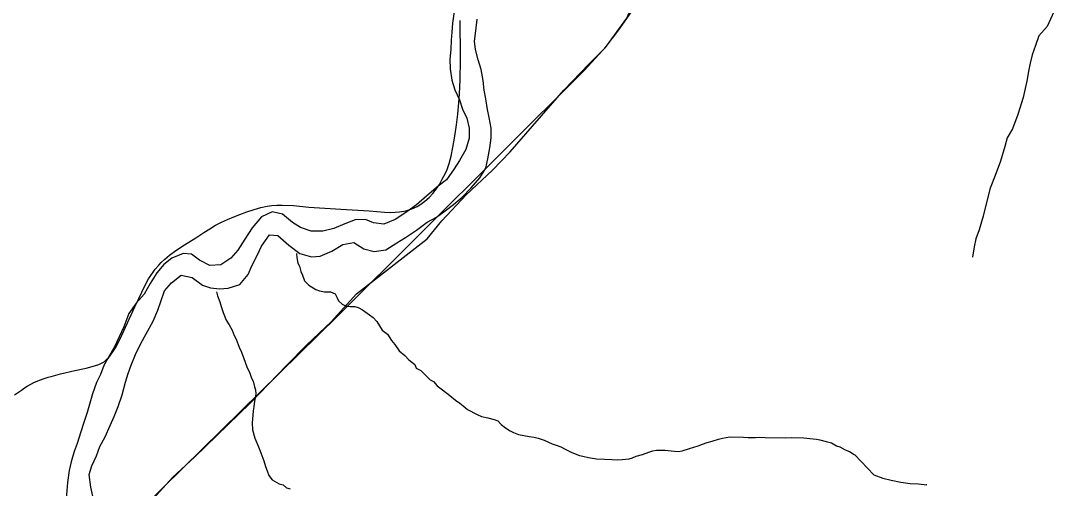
# Model space of a CAD drawing. Extents: x 0 to 44, y -23.8 to 22.
# Drawn here: x 6.018 to 7.25, y 19.573 to 20.128 of the extents above; entities that cross this region are included whole.
import ezdxf

# ---------------------------------------------------------------- set-up
doc = ezdxf.new("R2010")
doc.units = 0
for name, color, linetype in [('GM_X_County_Road', 7, 'Continuous'), ('GM_X_Minor_River', 7, 'Continuous'), ('GM_X_Rail_Line', 7, 'Continuous'), ('GM_X_State_Route', 7, 'Continuous'), ('GM_X_Township_Road', 7, 'Continuous')]:
    doc.layers.add(name, color=color, linetype=linetype)

msp = doc.modelspace()

# ---------------------------------------------------------------- linework, layer by layer
at = {"layer": 'GM_X_County_Road'}
msp.add_lwpolyline([(6.0109, 19.684), (6.0191, 19.6898), (6.0227, 19.6925), (6.0261, 19.6945), (6.0268, 19.6948), (6.0337, 19.6986), (6.0387, 19.7009), (6.0448, 19.7031), (6.0507, 19.705), (6.0546, 19.7061), (6.0657, 19.7089), (6.0826, 19.7129), (6.0962, 19.7158), (6.1033, 19.7177), (6.1109, 19.7201), (6.1142, 19.7216), (6.1174, 19.7234), (6.1203, 19.726), (6.123, 19.7284), (6.1251, 19.7312), (6.1279, 19.7351), (6.1316, 19.7412), (6.1385, 19.755), (6.154, 19.7887), (6.1585, 19.7983), (6.1657, 19.8135), (6.1702, 19.822), (6.1727, 19.8258), (6.1755, 19.8299), (6.1782, 19.8334), (6.1823, 19.8382), (6.1851, 19.8412), (6.1893, 19.8451), (6.1951, 19.8499), (6.2026, 19.8555), (6.2127, 19.8621), (6.2263, 19.8707), (6.236, 19.8768), (6.2431, 19.8812), (6.2497, 19.8854), (6.2567, 19.8891), (6.264, 19.8923), (6.2716, 19.8955), (6.2785, 19.8983), (6.2871, 19.9014), (6.2957, 19.9043), (6.3034, 19.9066), (6.3112, 19.9081), (6.3165, 19.9089), (6.3225, 19.9093), (6.329, 19.9092), (6.3423, 19.9087), (6.3604, 19.9071), (6.3985, 19.9046), (6.4321, 19.9025), (6.4504, 19.901), (6.4581, 19.9007), (6.4633, 19.9008), (6.4685, 19.9014), (6.4758, 19.9026), (6.483, 19.9048), (6.4893, 19.9077), (6.4938, 19.9104), (6.4986, 19.9141), (6.5036, 19.9185), (6.5078, 19.9232), (6.5118, 19.9283), (6.5157, 19.9338), (6.5192, 19.9401), (6.5228, 19.9473), (6.5249, 19.9518), (6.5272, 19.9586), (6.5297, 19.9675), (6.5316, 19.9778), (6.534, 19.9913), (6.5361, 20.0046), (6.5376, 20.0173), (6.539, 20.0306), (6.5398, 20.0414), (6.5406, 20.0581), (6.5409, 20.0818), (6.5407, 20.0988), (6.5403, 20.116), (6.5403, 20.1283)], dxfattribs=at)
at = {"layer": 'GM_X_Minor_River'}
for points in [[(6.5331, 20.139), (6.5312, 20.1253), (6.5304, 20.1147), (6.5296, 20.1052), (6.5292, 20.0942), (6.5281, 20.0827), (6.5285, 20.0713), (6.5307, 20.0577), (6.5341, 20.0462), (6.5395, 20.0345), (6.5433, 20.0234), (6.5482, 20.0124), (6.5512, 20.0006), (6.5512, 19.9888), (6.547, 19.9755), (6.5398, 19.9622), (6.5333, 19.9523), (6.5242, 19.9394), (6.5143, 19.9318), (6.501, 19.9204), (6.4884, 19.9098), (6.477, 19.9014), (6.4633, 19.8923), (6.4497, 19.8866), (6.4375, 19.8882), (6.428, 19.8924), (6.4155, 19.892), (6.4033, 19.8871), (6.3904, 19.8817), (6.3774, 19.8783), (6.3634, 19.8783), (6.3505, 19.8829), (6.341, 19.8886), (6.3292, 19.8985), (6.317, 19.9012), (6.3045, 19.8955), (6.2934, 19.8822), (6.2847, 19.8689), (6.2763, 19.856), (6.268, 19.8465), (6.2562, 19.8385), (6.2429, 19.8378), (6.2307, 19.8439), (6.2212, 19.8511), (6.2113, 19.8518), (6.198, 19.8465), (6.1885, 19.8389), (6.1801, 19.8291), (6.1722, 19.8161), (6.1649, 19.8036), (6.1554, 19.793), (6.1467, 19.7808), (6.1409, 19.7648), (6.1295, 19.7413), (6.1242, 19.7318), (6.117, 19.7189), (6.1132, 19.7082), (6.1082, 19.6987), (6.1036, 19.6854), (6.1002, 19.6744), (6.0972, 19.663), (6.093, 19.6501), (6.0896, 19.6402)], [(7.2499, 20.1476), (7.2381, 20.1214), (7.2282, 20.1104), (7.224, 20.099), (7.2202, 20.0876), (7.2176, 20.0777), (7.2157, 20.0682), (7.2141, 20.0583), (7.2092, 20.037), (7.2031, 20.0168), (7.1966, 19.9997), (7.1905, 19.9891), (7.1878, 19.9788), (7.1825, 19.9617), (7.176, 19.9443), (7.1703, 19.9294), (7.1669, 19.9173), (7.1619, 19.8964), (7.157, 19.88), (7.1532, 19.8694), (7.1513, 19.8599), (7.149, 19.8477)], [(6.1546, 19.732), (6.161, 19.7449), (6.1675, 19.7567), (6.1755, 19.7715), (6.1812, 19.7845), (6.1846, 19.7951), (6.1892, 19.8077), (6.1976, 19.8171), (6.209, 19.8263), (6.2219, 19.8236), (6.2341, 19.8145), (6.2439, 19.811), (6.2546, 19.8099), (6.2648, 19.8106), (6.2785, 19.8152), (6.2884, 19.827), (6.293, 19.8372), (6.2995, 19.8505), (6.3044, 19.8608), (6.3139, 19.8741), (6.3238, 19.8733), (6.3367, 19.8619), (6.35, 19.852), (6.3637, 19.8478), (6.3739, 19.8489), (6.388, 19.8546), (6.4009, 19.8626), (6.4142, 19.8649), (6.426, 19.8576), (6.4382, 19.8542), (6.4519, 19.8561), (6.4652, 19.8645), (6.4754, 19.8709), (6.4884, 19.8796), (6.5013, 19.8891), (6.5123, 19.8952), (6.5226, 19.9024), (6.5325, 19.91), (6.5428, 19.9188), (6.5534, 19.9298), (6.5637, 19.9416), (6.5709, 19.9533), (6.5732, 19.9644), (6.5755, 19.9773), (6.5774, 19.9894), (6.5774, 20.0005), (6.5747, 20.0134), (6.5728, 20.0229), (6.571, 20.0355), (6.5691, 20.0457), (6.5676, 20.0571), (6.5653, 20.0704), (6.5619, 20.0818), (6.5588, 20.094), (6.5573, 20.1039), (6.5592, 20.1164), (6.5608, 20.1301)], [(6.3461, 19.8519), (6.3465, 19.847), (6.3475, 19.8406), (6.3494, 19.8367), (6.3512, 19.8306), (6.3531, 19.826), (6.3556, 19.8195), (6.3605, 19.8145), (6.3688, 19.8091), (6.3733, 19.8075), (6.3794, 19.8063), (6.3862, 19.8066), (6.3919, 19.8039), (6.3937, 19.8001), (6.396, 19.7959), (6.4001, 19.7916), (6.4042, 19.7897), (6.4099, 19.7888), (6.4152, 19.7888), (6.4194, 19.788), (6.4243, 19.7852), (6.4326, 19.7791), (6.4371, 19.776), (6.4412, 19.771), (6.4479, 19.761), (6.4539, 19.756), (6.4588, 19.7487), (6.4629, 19.7437), (6.4681, 19.7364), (6.4745, 19.731), (6.4794, 19.7256), (6.4865, 19.7202), (6.488, 19.7157), (6.4936, 19.7129), (6.4985, 19.7083), (6.5049, 19.7021), (6.5087, 19.6998), (6.5132, 19.6948), (6.5196, 19.6902), (6.5282, 19.6832), (6.535, 19.6778), (6.5399, 19.6743), (6.544, 19.6709), (6.5493, 19.6666), (6.5606, 19.6608), (6.5659, 19.6584), (6.5734, 19.6568), (6.581, 19.6548), (6.5851, 19.6532), (6.5893, 19.649), (6.5942, 19.6451), (6.5998, 19.6413), (6.6036, 19.6393), (6.6096, 19.637), (6.6225, 19.6345), (6.6282, 19.6337), (6.6331, 19.6329), (6.6403, 19.6305), (6.6497, 19.6258), (6.6546, 19.6242), (6.6599, 19.6223), (6.6652, 19.6196), (6.6731, 19.6157), (6.6822, 19.6121), (6.6863, 19.6113), (6.6931, 19.6097), (6.7026, 19.6081), (6.7121, 19.6079), (6.7208, 19.6075), (6.7276, 19.607), (6.7329, 19.6073), (6.7367, 19.6076), (6.7413, 19.6083), (6.7451, 19.6094), (6.7497, 19.6113), (6.7569, 19.6135), (6.7645, 19.616), (6.7695, 19.6175), (6.7737, 19.6186), (6.7839, 19.6184), (6.7911, 19.6176), (6.7949, 19.6172), (6.7998, 19.6167), (6.8044, 19.6178), (6.8128, 19.6203), (6.8231, 19.6236), (6.8284, 19.6255), (6.8341, 19.6277), (6.8398, 19.6291), (6.8474, 19.6317), (6.852, 19.6328), (6.8607, 19.6342), (6.877, 19.634), (6.8827, 19.6335), (6.8873, 19.6335), (6.8915, 19.6334), (6.896, 19.6337), (6.9028, 19.6333), (6.9275, 19.633), (6.9343, 19.6333)], [(6.2508, 19.8063), (6.2522, 19.8015), (6.2548, 19.7946), (6.2563, 19.7889), (6.2588, 19.782), (6.2622, 19.7729), (6.2659, 19.7671), (6.2696, 19.761), (6.2718, 19.7545), (6.2744, 19.7503), (6.2777, 19.7407), (6.2807, 19.7346), (6.2832, 19.7274), (6.2869, 19.7174), (6.2903, 19.7098), (6.2925, 19.7041), (6.2943, 19.7002), (6.2961, 19.6938), (6.2972, 19.6899), (6.2976, 19.6854), (6.2967, 19.6805), (6.2959, 19.6767), (6.2951, 19.6698), (6.2943, 19.6653), (6.2939, 19.66), (6.2934, 19.6509), (6.2937, 19.6425), (6.2966, 19.6326), (6.3006, 19.6226), (6.3036, 19.6154), (6.3073, 19.6058), (6.3091, 19.599), (6.3109, 19.594), (6.3131, 19.5883), (6.3169, 19.5833), (6.3255, 19.5786), (6.3301, 19.5774), (6.3342, 19.5736), (6.3384, 19.5724)], [(6.1039, 19.564), (6.1016, 19.5747), (6.0997, 19.5895), (6.1028, 19.5998), (6.1081, 19.6119), (6.1123, 19.623), (6.1184, 19.6344), (6.1245, 19.6477), (6.1294, 19.6583), (6.134, 19.6701), (6.1389, 19.6841), (6.1428, 19.6993), (6.1458, 19.7096), (6.1496, 19.7195), (6.1546, 19.732)], [(6.0896, 19.6402), (6.0854, 19.6265), (6.0819, 19.617), (6.0781, 19.6045), (6.0758, 19.5942), (6.0739, 19.5802), (6.0732, 19.5706), (6.0724, 19.5604), (6.0712, 19.5471), (6.072, 19.5342), (6.0735, 19.5212), (6.0724, 19.5075), (6.0602, 19.4977), (6.048, 19.4939), (6.0381, 19.4931), (6.0286, 19.4939), (6.0146, 19.4985)], [(6.9343, 19.6333), (6.9487, 19.6331), (6.9559, 19.6322), (6.9639, 19.6314), (6.9677, 19.6309), (6.9752, 19.6289), (6.9817, 19.6273), (6.9877, 19.6235), (6.9915, 19.6226), (6.9979, 19.6188), (7.0032, 19.6168), (7.0085, 19.6133), (7.0093, 19.613)], [(7.0093, 19.613), (7.0321, 19.5891), (7.0427, 19.5852), (7.0525, 19.5829), (7.0639, 19.5805), (7.0752, 19.5789), (7.0851, 19.5785), (7.0949, 19.5773), (7.0945, 19.5773)]]:
    msp.add_lwpolyline(points, dxfattribs=at)
at = {"layer": 'GM_X_Rail_Line'}
msp.add_lwpolyline([(6.0065, 19.4423), (6.0411, 19.4544), (6.0732, 19.4729), (6.1062, 19.4986), (6.1416, 19.5292), (6.395, 19.7779), (6.6878, 20.0692), (6.7143, 20.0982), (6.7384, 20.1312), (6.7521, 20.1626), (6.7752, 20.2051), (6.7849, 20.2473), (6.7922, 20.2869), (6.7971, 20.3238), (6.7954, 20.3554), (6.7929, 20.385), (6.7849, 20.432), (6.7699, 20.4736), (6.7338, 20.5421), (6.7166, 20.5611)], dxfattribs=at)
at = {"layer": 'GM_X_State_Route'}
msp.add_lwpolyline([(6.0109, 19.684), (6.0191, 19.6898), (6.0227, 19.6925), (6.0261, 19.6945), (6.0268, 19.6948), (6.0337, 19.6986), (6.0387, 19.7009), (6.0448, 19.7031), (6.0507, 19.705), (6.0546, 19.7061), (6.0657, 19.7089), (6.0826, 19.7129), (6.0962, 19.7158), (6.1033, 19.7177), (6.1109, 19.7201), (6.1142, 19.7216), (6.1174, 19.7234), (6.1203, 19.726), (6.123, 19.7284), (6.1251, 19.7312), (6.1279, 19.7351), (6.1316, 19.7412), (6.1385, 19.755), (6.154, 19.7887), (6.1585, 19.7983), (6.1657, 19.8135), (6.1702, 19.822), (6.1727, 19.8258), (6.1755, 19.8299), (6.1782, 19.8334), (6.1823, 19.8382), (6.1851, 19.8412), (6.1893, 19.8451), (6.1951, 19.8499), (6.2026, 19.8555), (6.2127, 19.8621), (6.2263, 19.8707), (6.236, 19.8768), (6.2431, 19.8812), (6.2497, 19.8854), (6.2567, 19.8891), (6.264, 19.8923), (6.2716, 19.8955), (6.2785, 19.8983), (6.2871, 19.9014), (6.2957, 19.9043), (6.3034, 19.9066), (6.3112, 19.9081), (6.3165, 19.9089), (6.3225, 19.9093), (6.329, 19.9092), (6.3423, 19.9087), (6.3604, 19.9071), (6.3985, 19.9046), (6.4321, 19.9025), (6.4504, 19.901), (6.4581, 19.9007), (6.4633, 19.9008), (6.4685, 19.9014), (6.4758, 19.9026), (6.483, 19.9048), (6.4893, 19.9077), (6.4938, 19.9104), (6.4986, 19.9141), (6.5036, 19.9185), (6.5078, 19.9232), (6.5118, 19.9283), (6.5157, 19.9338), (6.5192, 19.9401), (6.5228, 19.9473), (6.5249, 19.9518), (6.5272, 19.9586), (6.5297, 19.9675), (6.5316, 19.9778), (6.534, 19.9913), (6.5361, 20.0046), (6.5376, 20.0173), (6.539, 20.0306), (6.5398, 20.0414), (6.5406, 20.0581), (6.5409, 20.0818), (6.5407, 20.0988), (6.5403, 20.116), (6.5403, 20.1283)], dxfattribs=at)
at = {"layer": 'GM_X_Township_Road'}
msp.add_lwpolyline([(6.1717, 19.5565), (6.199, 19.5864), (6.2249, 19.6101), (6.2909, 19.6742), (6.3346, 19.7195), (6.3584, 19.7436), (6.3871, 19.7706), (6.4174, 19.8042), (6.5011, 19.8694), (6.5185, 19.8908), (6.5474, 19.9214), (6.5788, 19.9507), (6.5999, 19.9725), (6.6637, 20.0457), (6.6938, 20.0771), (6.7127, 20.0961), (6.73, 20.1188), (6.7468, 20.1426)], dxfattribs=at)

doc.saveas('drawing.dxf')
